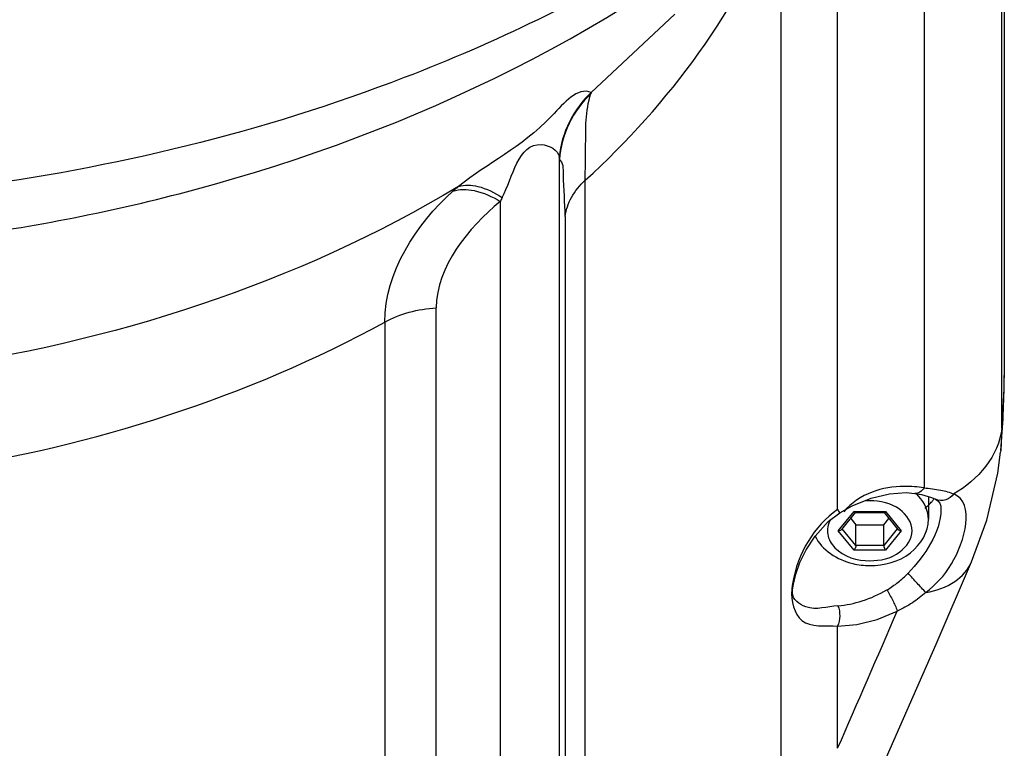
# Paper-space layout 'Sheet' of a CAD drawing. Header units: inches. Extents: x 0.2 to 10.8, y 0.2 to 8.3.
# Tile 393 of 545: x 7.789 to 8.031, y 3.9 to 4.079. Entities that reach past the tile are written whole.
import ezdxf

# ---------------------------------------------------------------- set-up
doc = ezdxf.new("R2010")
doc.units = ezdxf.units.IN
doc.header["$MEASUREMENT"] = 0
doc.layers.get('0').update_dxf_attribs({"lineweight": 5})
doc.layers.add('02___PRT_ALL_AXES', color=7, linetype='Continuous')

psp = doc.layouts.new('Sheet')

# ---------------------------------------------------------------- linework, layer by layer
at = {"color": 0, "linetype": 'ByBlock', "lineweight": -3}
for p, q in [((8.03023573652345, 3.97898974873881), (8.03023573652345, 4.174578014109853)), ((8.030871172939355, 4.175560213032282), (8.030871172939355, 3.991912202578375)), ((8.011176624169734, 4.124963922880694), (8.011176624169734, 3.964375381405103)), ((7.989979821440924, 3.959027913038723), (7.989979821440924, 4.113033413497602)), ((7.976043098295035, 4.107700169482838), (7.976043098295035, 3.88908104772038)), ((7.950030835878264, 4.080519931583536), (7.929554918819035, 4.061334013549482)), ((7.921757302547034, 3.775927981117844), (7.921757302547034, 4.044918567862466)), ((7.92806693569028, 3.795350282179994), (7.92806693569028, 4.03981429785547)), ((7.907212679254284, 4.034633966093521), (7.907212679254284, 3.765643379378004)), ((7.923131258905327, 4.0309004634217), (7.923131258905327, 3.786436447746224)), ((7.891508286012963, 3.764075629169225), (7.891508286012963, 4.008539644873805)), ((7.87890222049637, 4.005049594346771), (7.87890222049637, 3.760585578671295)), ((8.03085945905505, 3.99138685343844), (8.030871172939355, 3.991912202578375)), ((8.03086565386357, 3.991386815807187), (8.030871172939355, 3.991912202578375)), ((8.030871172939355, 3.991912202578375), (8.0308688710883, 3.991386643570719)), ((8.03023573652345, 3.97898974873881), (8.029988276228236, 3.973548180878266)), ((8.029988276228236, 3.973548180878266), (8.02995701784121, 3.97321114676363)), ((8.015303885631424, 3.959732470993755), (8.01532127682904, 3.959174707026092)), ((7.990153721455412, 3.953848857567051), (7.994015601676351, 3.958578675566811)), ((7.991004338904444, 3.954191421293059), (7.994374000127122, 3.958318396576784)), ((7.993210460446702, 3.956893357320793), (7.994477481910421, 3.955341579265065)), ((7.994015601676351, 3.958578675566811), (8.001739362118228, 3.958578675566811)), ((7.994342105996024, 3.958344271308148), (7.994015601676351, 3.958578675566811)), ((7.994395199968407, 3.958344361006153), (8.001359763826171, 3.958344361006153)), ((8.001277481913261, 3.955341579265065), (8.00254450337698, 3.956893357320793)), ((8.00138096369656, 3.958318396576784), (8.004750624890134, 3.954191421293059)), ((8.001412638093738, 3.958344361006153), (8.001739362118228, 3.958578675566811)), ((8.001739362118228, 3.958578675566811), (8.005601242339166, 3.953848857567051)), ((7.994477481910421, 3.950250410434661), (7.991131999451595, 3.954347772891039)), ((7.994477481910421, 3.955341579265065), (8.001277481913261, 3.955341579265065)), ((7.994477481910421, 3.950250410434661), (7.994477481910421, 3.955341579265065)), ((8.001277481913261, 3.950250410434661), (8.001277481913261, 3.955341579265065)), ((8.004622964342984, 3.954347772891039), (8.001277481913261, 3.950250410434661)), ((7.994015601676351, 3.949119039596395), (7.990153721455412, 3.953848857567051)), ((8.005601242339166, 3.953848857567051), (8.001739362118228, 3.949119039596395)), ((8.001277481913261, 3.950250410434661), (7.994477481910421, 3.950250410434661)), ((8.001739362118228, 3.949119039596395), (7.994015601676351, 3.949119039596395)), ((8.01412496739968, 3.926059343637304), (8.02284686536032, 3.946217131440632)), ((7.978908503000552, 3.938596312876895), (7.978913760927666, 3.938888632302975)), ((7.978913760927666, 3.938888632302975), (7.978937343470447, 3.939336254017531)), ((7.989979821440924, 3.900495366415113), (7.989979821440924, 3.930458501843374)), ((7.998019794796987, 3.889265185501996), (8.01412496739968, 3.926059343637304))]:
    psp.add_line(p, q, dxfattribs=at)
for points in [[(8.022847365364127, 3.94621829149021), (8.0266197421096, 3.956470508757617), (8.0292932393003, 3.967955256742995), (8.02995463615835, 3.973140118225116)], [(7.990491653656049, 3.958226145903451), (7.993575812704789, 3.959943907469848), (7.998228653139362, 3.961827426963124), (8.002709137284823, 3.962903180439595), (8.006776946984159, 3.963198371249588), (8.008944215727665, 3.963013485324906)], [(8.00895219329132, 3.963012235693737), (8.01058820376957, 3.962716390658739), (8.013002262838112, 3.962044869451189), (8.014020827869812, 3.961581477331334)], [(8.014018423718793, 3.961582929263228), (8.014603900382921, 3.961193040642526), (8.01507965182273, 3.960644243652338), (8.015289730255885, 3.959885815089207), (8.015301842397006, 3.959757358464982)], [(7.978937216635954, 3.939316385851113), (7.979131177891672, 3.940773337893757), (7.979724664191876, 3.943207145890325), (7.980738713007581, 3.946031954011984), (7.982255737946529, 3.949167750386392), (7.984447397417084, 3.952546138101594), (7.987680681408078, 3.956094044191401), (7.990491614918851, 3.958226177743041)], [(7.990979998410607, 3.954161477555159), (7.990879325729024, 3.954064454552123), (7.990668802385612, 3.953944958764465), (7.990418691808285, 3.953872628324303), (7.990153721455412, 3.953848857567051)], [(8.004774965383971, 3.954161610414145), (8.004875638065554, 3.954064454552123), (8.005086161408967, 3.953944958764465), (8.005336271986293, 3.953872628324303), (8.005601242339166, 3.953848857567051)], [(7.994477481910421, 3.950250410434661), (7.994450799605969, 3.95002824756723), (7.994378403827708, 3.949778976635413), (7.99427314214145, 3.94953056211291), (7.994148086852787, 3.949305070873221), (7.994015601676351, 3.949119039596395)], [(8.001277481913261, 3.950250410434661), (8.001304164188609, 3.95002824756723), (8.00137655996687, 3.949778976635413), (8.001481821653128, 3.94953056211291), (8.001606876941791, 3.949305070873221), (8.001739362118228, 3.949119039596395)], [(7.989979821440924, 3.930458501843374), (7.994710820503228, 3.930870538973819), (7.999671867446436, 3.932126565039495), (8.004612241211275, 3.93417024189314)]]:
    psp.add_lwpolyline(points, dxfattribs=at)
for centre, radius, start, end in [((7.81002098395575, 3.993348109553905), 0.2208565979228, 354.8551437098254, 359.4894724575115), ((8.023991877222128, 3.980175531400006), 0.0400504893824, 211.8720395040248, 213.2327950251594), ((7.997876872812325, 3.946544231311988), 0.0146585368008, 89.99761918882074, 95.46434322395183), ((1.093081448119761, 6.917310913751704), 7.527840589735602, 336.3746493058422, 336.6541051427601)]:
    psp.add_arc(centre, radius, start, end, dxfattribs=at)
for points in [[(7.976284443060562, 4.115749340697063), (7.957666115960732, 4.101609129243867), (7.937438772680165, 4.089442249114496), (7.916421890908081, 4.079201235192)], [(7.92806693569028, 4.03981429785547), (7.948532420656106, 4.058494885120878), (7.966020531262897, 4.081867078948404), (7.976043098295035, 4.107700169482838)], [(7.929554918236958, 4.061334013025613), (7.925178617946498, 4.057388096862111), (7.922198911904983, 4.051366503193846), (7.921705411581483, 4.04549464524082)], [(7.929467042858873, 4.061060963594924), (7.925080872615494, 4.05702129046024), (7.922140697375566, 4.050869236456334), (7.921757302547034, 4.044918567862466)], [(7.896949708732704, 4.038278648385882), (7.857358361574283, 4.014438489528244), (7.811523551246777, 3.999838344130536), (7.76575234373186, 3.993448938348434)], [(7.87890222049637, 4.005049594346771), (7.878862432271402, 4.017101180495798), (7.886593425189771, 4.029112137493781), (7.895603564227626, 4.037115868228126)], [(7.907212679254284, 4.034633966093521), (7.89942412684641, 4.028122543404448), (7.891508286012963, 4.018691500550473), (7.891508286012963, 4.008539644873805)], [(7.769207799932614, 3.968733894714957), (7.807266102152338, 3.974657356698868), (7.845121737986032, 3.986545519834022), (7.87890222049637, 4.005049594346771)], [(8.03023573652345, 3.97898974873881), (8.029643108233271, 3.972372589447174), (8.024264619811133, 3.96619039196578), (8.018507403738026, 3.962874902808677)], [(8.012277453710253, 3.956677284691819), (8.012277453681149, 3.958691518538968), (8.011299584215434, 3.960767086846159), (8.009932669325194, 3.962246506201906)], [(7.989979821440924, 3.959027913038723), (7.984197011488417, 3.955116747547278), (7.980125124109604, 3.948100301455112), (7.978961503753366, 3.941216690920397)], [(8.015321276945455, 3.95917470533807), (8.015263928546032, 3.953289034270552), (8.011317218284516, 3.947731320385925), (8.00726635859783, 3.943461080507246)]]:
    psp.add_open_spline(points, degree=3, dxfattribs=at)
for points, knots in [([(7.772877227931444, 4.025764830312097), (7.792824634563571, 4.028385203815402), (7.866748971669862, 4.04283464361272), (7.938182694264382, 4.076801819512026), (7.979564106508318, 4.113492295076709)], [0, 0, 0, 0, 0.2667441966, 1, 1, 1, 1]), ([(7.916421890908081, 4.079201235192), (7.905723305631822, 4.073988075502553), (7.860614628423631, 4.054468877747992), (7.812264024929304, 4.042723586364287), (7.775360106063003, 4.037951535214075)], [0, 0, 0, 0, 0.2423247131, 1, 1, 1, 1]), ([(7.929554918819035, 4.061334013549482), (7.926096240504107, 4.062789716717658), (7.914938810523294, 4.04865896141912), (7.904411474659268, 4.044280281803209), (7.896949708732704, 4.038278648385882)], [0, 0, 0, 0, 0.2815439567, 1, 1, 1, 1]), ([(7.92806693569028, 4.03981429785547), (7.92807940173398, 4.042495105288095), (7.928274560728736, 4.049546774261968), (7.928053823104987, 4.056869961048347), (7.929467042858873, 4.061060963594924)], [0, 0, 0, 0, 0.3773861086, 1, 1, 1, 1]), ([(7.929554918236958, 4.061334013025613), (7.929542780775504, 4.061291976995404), (7.929514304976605, 4.061200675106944), (7.929483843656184, 4.061110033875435), (7.929467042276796, 4.061060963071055)], [0, 0, 0, 0, 0.4575709, 1, 1, 1, 1]), ([(7.907714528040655, 4.035601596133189), (7.910230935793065, 4.040344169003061), (7.912109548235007, 4.051878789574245), (7.921509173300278, 4.047288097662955), (7.921705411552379, 4.045494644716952)], [0, 0, 0, 0, 0.7484788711, 1, 1, 1, 1]), ([(7.921757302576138, 4.044918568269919), (7.921750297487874, 4.045016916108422), (7.921734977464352, 4.045209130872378), (7.921715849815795, 4.0454010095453), (7.921705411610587, 4.045494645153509)], [0, 0, 0, 0, 0.5113617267, 1, 1, 1, 1]), ([(7.923131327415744, 4.030901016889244), (7.923131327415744, 4.034372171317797), (7.92265227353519, 4.038584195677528), (7.922747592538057, 4.044160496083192), (7.921757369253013, 4.044919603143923)], [0, 0, 0, 0, 0.7355907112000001, 1, 1, 1, 1]), ([(7.896949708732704, 4.038278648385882), (7.89843693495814, 4.038831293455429), (7.90247798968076, 4.038519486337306), (7.905854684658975, 4.03677090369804), (7.907714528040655, 4.035601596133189)], [0, 0, 0, 0, 0.4193469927, 1, 1, 1, 1]), ([(7.923131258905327, 4.0309004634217), (7.923334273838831, 4.032541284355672), (7.924488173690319, 4.035899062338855), (7.926739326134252, 4.03860247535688), (7.92806693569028, 4.03981429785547)], [0, 0, 0, 0, 0.4791090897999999, 1, 1, 1, 1]), ([(7.895603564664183, 4.037115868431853), (7.895824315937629, 4.037312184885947), (7.896270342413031, 4.037702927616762), (7.896721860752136, 4.038087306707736), (7.896949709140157, 4.038278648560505)], [0, 0, 0, 0, 0.4982147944, 1, 1, 1, 1]), ([(7.895603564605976, 4.037115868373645), (7.897226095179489, 4.037720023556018), (7.901525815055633, 4.037544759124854), (7.905218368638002, 4.035808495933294), (7.907212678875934, 4.034633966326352)], [0, 0, 0, 0, 0.4279364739, 1, 1, 1, 1]), ([(7.907714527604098, 4.0356015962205), (7.907628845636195, 4.035442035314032), (7.907459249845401, 4.035120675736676), (7.90729426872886, 4.034796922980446), (7.907212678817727, 4.034633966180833)], [0, 0, 0, 0, 0.4984443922, 1, 1, 1, 1]), ([(7.87890222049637, 4.005049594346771), (7.880775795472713, 4.006075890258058), (7.884900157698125, 4.00769443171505), (7.889262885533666, 4.008400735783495), (7.891508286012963, 4.008539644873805)], [0, 0, 0, 0, 0.4870674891, 1, 1, 1, 1]), ([(8.03023573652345, 3.97898974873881), (8.03042040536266, 3.981051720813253), (8.030710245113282, 3.985181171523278), (8.030840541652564, 3.9893187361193), (8.03086565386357, 3.991386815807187)], [0, 0, 0, 0, 0.5002407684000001, 1, 1, 1, 1]), ([(8.006305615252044, 3.96472122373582), (8.00363976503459, 3.964688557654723), (7.99809213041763, 3.963894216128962), (7.993282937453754, 3.960664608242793), (7.991476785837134, 3.958492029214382)], [0, 0, 0, 0, 0.485500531, 1, 1, 1, 1]), ([(8.011176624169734, 3.964375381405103), (8.01039923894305, 3.964495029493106), (8.008778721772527, 3.964678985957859), (8.007148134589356, 3.964731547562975), (8.006305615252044, 3.96472122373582)], [0, 0, 0, 0, 0.4827994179, 1, 1, 1, 1]), ([(8.011176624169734, 3.964375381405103), (8.01091901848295, 3.963966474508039), (8.010326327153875, 3.963248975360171), (8.00936993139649, 3.962946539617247), (8.008952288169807, 3.963012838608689)], [0, 0, 0, 0, 0.5333348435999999, 1, 1, 1, 1]), ([(8.011176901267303, 3.964375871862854), (8.012547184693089, 3.964241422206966), (8.015029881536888, 3.963940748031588), (8.017471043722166, 3.963309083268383), (8.018507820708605, 3.962875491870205)], [0, 0, 0, 0, 0.5506010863, 1, 1, 1, 1]), ([(8.009932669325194, 3.962246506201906), (8.009811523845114, 3.962377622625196), (8.0095605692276, 3.962635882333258), (8.009297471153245, 3.962881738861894), (8.009162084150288, 3.963002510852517)], [0, 0, 0, 0, 0.4959563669, 1, 1, 1, 1]), ([(8.011644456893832, 3.938683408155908), (8.014031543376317, 3.940717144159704), (8.019841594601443, 3.946165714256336), (8.023781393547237, 3.960640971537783), (8.018507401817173, 3.962874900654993)], [0, 0, 0, 0, 0.3538037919, 1, 1, 1, 1]), ([(8.013145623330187, 3.961056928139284), (8.013234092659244, 3.961162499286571), (8.013405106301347, 3.961374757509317), (8.013567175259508, 3.961593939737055), (8.013644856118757, 3.961704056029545)], [0, 0, 0, 0, 0.5054688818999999, 1, 1, 1, 1]), ([(8.018507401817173, 3.962874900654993), (8.018004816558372, 3.962217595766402), (8.016635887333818, 3.961104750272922), (8.014745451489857, 3.9611728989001), (8.014020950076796, 3.961581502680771)], [0, 0, 0, 0, 0.4986891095, 1, 1, 1, 1]), ([(7.997877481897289, 3.946494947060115), (8.00043176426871, 3.946494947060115), (8.005182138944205, 3.947436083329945), (8.009640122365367, 3.953848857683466), (8.00518213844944, 3.96026163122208), (8.000431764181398, 3.961202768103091), (7.997877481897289, 3.961202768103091)], [0, 0, 0, 0, 0.2798838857, 0.5000000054, 0.7201161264, 1, 1, 1, 1]), ([(8.011412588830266, 3.959359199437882), (8.011733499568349, 3.959623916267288), (8.012338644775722, 3.960163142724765), (8.01289286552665, 3.960755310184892), (8.013145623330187, 3.961056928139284)], [0, 0, 0, 0, 0.5138851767, 1, 1, 1, 1]), ([(7.997877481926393, 3.945323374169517), (8.00135887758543, 3.945323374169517), (8.008282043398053, 3.946969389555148), (8.012277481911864, 3.953558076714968), (8.012277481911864, 3.956677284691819)], [0, 0, 0, 0, 0.5274359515, 1, 1, 1, 1]), ([(7.988174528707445, 3.956495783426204), (7.987606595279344, 3.955454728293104), (7.987102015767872, 3.952833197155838), (7.990075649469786, 3.947821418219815), (7.994827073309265, 3.946494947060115), (7.997877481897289, 3.946494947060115)], [0, 0, 0, 0, 0.2162678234, 0.443706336, 1, 1, 1, 1]), ([(7.984435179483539, 3.952557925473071), (7.986096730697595, 3.949120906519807), (7.99130242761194, 3.945845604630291), (7.996470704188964, 3.945323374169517), (7.997877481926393, 3.945323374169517)], [0, 0, 0, 0, 0.7307267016, 1, 1, 1, 1]), ([(8.011644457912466, 3.938683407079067), (8.01413117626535, 3.939156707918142), (8.018667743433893, 3.940646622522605), (8.022012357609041, 3.944282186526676), (8.022846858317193, 3.946217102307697)], [0, 0, 0, 0, 0.5457210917, 1, 1, 1, 1]), ([(8.00207178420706, 3.939358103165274), (8.003026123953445, 3.939902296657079), (8.00485631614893, 3.94116311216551), (8.006488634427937, 3.942664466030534), (8.007266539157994, 3.94346092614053)], [0, 0, 0, 0, 0.4966711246, 1, 1, 1, 1]), ([(8.011644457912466, 3.938683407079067), (8.010924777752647, 3.939437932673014), (8.009463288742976, 3.941028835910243), (8.008007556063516, 3.94262485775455), (8.00726635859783, 3.943461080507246)], [0, 0, 0, 0, 0.482706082, 1, 1, 1, 1]), ([(7.978773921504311, 3.939833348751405), (7.978767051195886, 3.939765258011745), (7.978754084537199, 3.939629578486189), (7.97874257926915, 3.939493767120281), (7.978737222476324, 3.939426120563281)], [0, 0, 0, 0, 0.5021208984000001, 1, 1, 1, 1]), ([(7.978961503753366, 3.941216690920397), (7.978922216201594, 3.940984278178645), (7.978851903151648, 3.940524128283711), (7.978796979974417, 3.940061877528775), (7.978773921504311, 3.939833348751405)], [0, 0, 0, 0, 0.5064684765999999, 1, 1, 1, 1]), ([(7.978737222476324, 3.939426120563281), (7.978527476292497, 3.936777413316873), (7.980126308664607, 3.929676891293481), (7.987031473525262, 3.930620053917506), (7.989979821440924, 3.930458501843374)], [0, 0, 0, 0, 0.473637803, 1, 1, 1, 1]), ([(7.9900707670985, 3.935456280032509), (7.987441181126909, 3.935280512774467), (7.983341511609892, 3.933651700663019), (7.978906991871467, 3.937027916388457), (7.978908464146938, 3.938595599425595)], [0, 0, 0, 0, 0.6270205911, 1, 1, 1, 1]), ([(7.990071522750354, 3.935454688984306), (7.992083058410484, 3.935589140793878), (7.996264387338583, 3.936509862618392), (8.000147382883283, 3.938260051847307), (8.00207215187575, 3.939357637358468)], [0, 0, 0, 0, 0.4764046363, 1, 1, 1, 1]), ([(8.00207163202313, 3.939358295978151), (8.002599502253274, 3.93852610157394), (8.003497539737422, 3.936817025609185), (8.004304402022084, 3.935060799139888), (8.004612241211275, 3.93417024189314)], [0, 0, 0, 0, 0.5112126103, 1, 1, 1, 1]), ([(8.01164454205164, 3.938683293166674), (8.010587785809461, 3.937782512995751), (8.008352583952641, 3.936094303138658), (8.005893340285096, 3.934743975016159), (8.004612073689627, 3.934169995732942)], [0, 0, 0, 0, 0.4972456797, 1, 1, 1, 1]), ([(7.990071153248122, 3.935455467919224), (7.990385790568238, 3.934662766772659), (7.990624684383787, 3.932941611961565), (7.990327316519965, 3.931225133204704), (7.989979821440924, 3.930458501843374)], [0, 0, 0, 0, 0.5032900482, 1, 1, 1, 1])]:
    psp.add_open_spline(points, degree=3, knots=knots, dxfattribs=at)
at = {"layer": '02___PRT_ALL_AXES', "color": 0, "linetype": 'ByBlock', "lineweight": -3}
psp.add_line((8.012277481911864, 3.962246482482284), (8.012277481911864, 3.956677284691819), dxfattribs=at)

doc.saveas('drawing.dxf')
